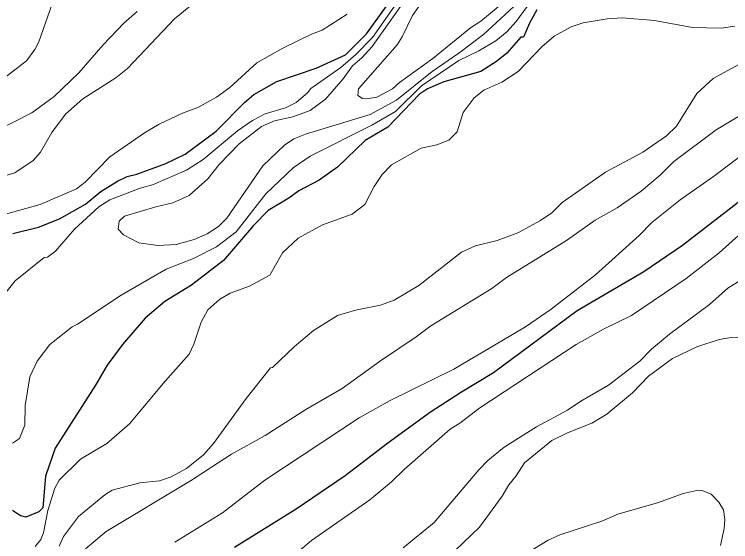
# Model space of a CAD drawing. Extents: x 598.3 to 623.2, y 6902.2 to 6930.1.
# Drawn here: x 618.323 to 619.804, y 6909.639 to 6910.73 of the extents above; entities that cross this region are included whole.
import ezdxf

# ---------------------------------------------------------------- set-up
doc = ezdxf.new("R2010")
doc.units = 0
doc.header["$LTSCALE"] = 0.032
doc.layers.add('1', color=7, linetype='Continuous', lineweight=25)
doc.layers.add('2', color=7, linetype='Continuous', lineweight=13)

msp = doc.modelspace()

# ---------------------------------------------------------------- linework, layer by layer
at = {"layer": '1'}
for points in [[(618.32, 6910.2765), (618.3731, 6910.2894), (618.4162, 6910.3069), (618.4699, 6910.3372), (618.5018, 6910.3631), (618.5361, 6910.3843), (618.5564, 6910.3939), (618.5766, 6910.3988), (618.6364, 6910.4208), (618.6765, 6910.4407), (618.7404, 6910.4882), (618.7987, 6910.5474), (618.8183, 6910.5638), (618.8659, 6910.5904), (618.9473, 6910.6183), (619.0076, 6910.6461), (619.0512, 6910.6891), (619.1122, 6910.775)], [(619.4032, 6910.7389), (619.3879, 6910.7112), (619.3755, 6910.6825), (619.3703, 6910.6825), (619.341, 6910.6494), (619.32, 6910.6317), (619.2873, 6910.611), (619.2113, 6910.5901), (619.1772, 6910.5753), (619.161, 6910.5648), (619.0952, 6910.4964), (619.0486, 6910.4688), (618.9911, 6910.4134), (618.9535, 6910.3865), (618.9114, 6910.3647), (618.8907, 6910.3495), (618.8481, 6910.324), (618.8172, 6910.2932), (618.7558, 6910.2204), (618.6891, 6910.1698), (618.634, 6910.136), (618.5934, 6910.101), (618.5465, 6910.0468), (618.515, 6910.0039), (618.4912, 6909.963), (618.4078, 6909.8327), (618.3878, 6909.7749), (618.3823, 6909.7089), (618.3737, 6909.7009), (618.3466, 6909.6898), (618.3357, 6909.6923), (618.3194, 6909.7038)], [(619.9558, 6910.4458), (619.7044, 6910.2513), (619.6246, 6910.1971), (619.4867, 6910.1163), (619.3139, 6909.9885), (619.2472, 6909.9485), (619.1837, 6909.9067), (619.0949, 6909.843), (619.0067, 6909.7752), (618.9059, 6909.7067), (618.7785, 6909.6271)]]:
    msp.add_lwpolyline(points, dxfattribs=at)
at = {"layer": '2'}
for points in [[(619.4007, 6910.7876), (619.2929, 6910.6878), (619.2422, 6910.6492), (619.1866, 6910.6115), (619.1133, 6910.5521), (619.0586, 6910.5224), (618.9247, 6910.4816), (618.9012, 6910.472), (618.8818, 6910.459), (618.8371, 6910.416), (618.7623, 6910.3078), (618.7452, 6910.2906), (618.7218, 6910.2755), (618.695, 6910.264), (618.6576, 6910.2538), (618.6197, 6910.2514), (618.5806, 6910.2573), (618.549, 6910.2739), (618.5375, 6910.2856), (618.5399, 6910.302), (618.5507, 6910.3121), (618.6153, 6910.3315), (618.6511, 6910.3397), (618.6846, 6910.3548), (618.7234, 6910.3896), (618.7462, 6910.419), (618.7882, 6910.4616), (618.8343, 6910.4976), (618.8606, 6910.5093), (618.899, 6910.5173), (618.9344, 6910.5308), (618.966, 6910.5539), (619.003, 6910.5961), (619.0219, 6910.6228), (619.0415, 6910.6397), (619.0626, 6910.6632), (619.1296, 6910.7576)], [(619.1673, 6910.7573), (619.146, 6910.7271), (619.1251, 6910.6829), (619.1145, 6910.6664), (619.0344, 6910.5757), (619.0334, 6910.5616), (619.0426, 6910.5558), (619.0514, 6910.555), (619.0727, 6910.5585), (619.1045, 6910.5758), (619.1194, 6910.5889), (619.1879, 6910.6379), (619.2661, 6910.7014), (619.2874, 6910.7157), (619.3588, 6910.7757)], [(619.1223, 6910.766), (619.0634, 6910.6819), (619.0288, 6910.6464), (618.998, 6910.6193), (618.9357, 6910.5765), (618.9291, 6910.5669), (618.9055, 6910.5473), (618.8835, 6910.5364), (618.8418, 6910.5241), (618.8157, 6910.5102), (618.7842, 6910.4889), (618.7133, 6910.4296), (618.6789, 6910.407), (618.6085, 6910.3767), (618.5831, 6910.3704), (618.5203, 6910.3463), (618.4977, 6910.3316), (618.4476, 6910.2853), (618.4084, 6910.2397), (618.392, 6910.2273), (618.3845, 6910.2265), (618.325, 6910.1782), (618.2832, 6910.1275)], [(618.4015, 6910.7511), (618.3738, 6910.6729), (618.3657, 6910.6567), (618.3484, 6910.6331), (618.2932, 6910.5915)], [(618.7026, 6910.7599), (618.6544, 6910.7205), (618.5571, 6910.6174), (618.5332, 6910.5985), (618.4648, 6910.5551), (618.4286, 6910.5229), (618.4008, 6910.4852), (618.3775, 6910.4443)], [(618.6932, 6910.2247), (618.7407, 6910.2487), (618.7815, 6910.2801), (618.8427, 6910.3582), (618.8993, 6910.4122), (618.9347, 6910.4366), (619.0618, 6910.5005), (619.1112, 6910.5286), (619.1647, 6910.582), (619.242, 6910.6343), (619.2836, 6910.6543), (619.3185, 6910.6749), (619.3415, 6910.6935), (619.3604, 6910.7144), (619.3834, 6910.7459)], [(618.2867, 6910.4894), (618.3592, 6910.5256), (618.4052, 6910.5593), (618.4565, 6910.6083), (618.5068, 6910.6668), (618.5496, 6910.7112), (618.5773, 6910.7356)], [(618.3003, 6910.315), (618.3762, 6910.336), (618.4514, 6910.3686), (618.4697, 6910.3826), (618.5207, 6910.4347), (618.5924, 6910.4846), (618.6222, 6910.5026), (618.6708, 6910.5253), (618.7021, 6910.5369), (618.7412, 6910.558), (618.7686, 6910.578), (618.8241, 6910.6293), (618.8782, 6910.6593), (618.9373, 6910.6885), (618.9597, 6910.6968), (619.011, 6910.7298)], [(619.8123, 6910.7052), (619.7844, 6910.7007), (619.7253, 6910.7023), (619.6462, 6910.7169), (619.5796, 6910.7224), (619.5483, 6910.7201), (619.4991, 6910.7119), (619.4743, 6910.7036), (619.4388, 6910.6841), (619.4143, 6910.6628), (619.3647, 6910.6116), (619.3308, 6910.5894), (619.2933, 6910.5726), (619.2738, 6910.5571), (619.2511, 6910.5268), (619.2384, 6910.4869), (619.2212, 6910.4695), (619.1967, 6910.4595), (619.1643, 6910.453)], [(618.4159, 6909.63), (618.4249, 6909.6499), (618.4558, 6909.6914), (618.5104, 6909.7361), (618.5253, 6909.7454), (618.5823, 6909.7607), (618.623, 6909.7652), (618.6457, 6909.7728), (618.6788, 6909.7903), (618.7139, 6909.8191), (618.7345, 6909.8422), (618.8023, 6909.935), (618.8529, 6909.9984), (618.8567, 6909.9992), (618.9022, 6910.0429), (618.9414, 6910.0757), (618.9909, 6910.1068), (619.0283, 6910.1179), (619.0801, 6910.1284), (619.1084, 6910.1386), (619.1596, 6910.1691), (619.2475, 6910.2381), (619.2767, 6910.2509), (619.3213, 6910.2619), (619.3642, 6910.2778), (619.411, 6910.3036), (619.4339, 6910.319), (619.4557, 6910.3406), (619.5452, 6910.4035), (619.6225, 6910.4445), (619.6712, 6910.4784), (619.6919, 6910.4985), (619.734, 6910.5656), (619.7677, 6910.5969), (619.8273, 6910.6291)], [(619.8397, 6910.5301), (619.7737, 6910.4908), (619.6866, 6910.425), (619.6586, 6910.3978), (619.6186, 6910.3642), (619.569, 6910.3292), (619.5237, 6910.3041), (619.4646, 6910.2616), (619.3403, 6910.1856), (619.31, 6910.1628), (619.184, 6910.0856), (619.1541, 6910.0626), (619.0798, 6910.0133), (619.0005, 6909.9559), (618.9258, 6909.9128), (618.8416, 6909.8586), (618.772, 6909.8198), (618.6872, 6909.7648), (618.5127, 6909.66), (618.4699, 6909.6244)], [(619.1643, 6910.453), (619.1027, 6910.4183), (619.0834, 6910.3984), (619.067, 6910.3738), (619.0478, 6910.3361), (619.0212, 6910.3161), (618.9602, 6910.2943), (618.9098, 6910.2667), (618.8776, 6910.2361), (618.8512, 6910.1905), (618.8089, 6910.1677), (618.7695, 6910.1529), (618.7479, 6910.1404), (618.7231, 6910.1186), (618.7094, 6910.0928), (618.6941, 6910.0476), (618.6847, 6910.0272), (618.6346, 6909.9712), (618.5615, 6909.8829), (618.5146, 6909.8424), (618.4598, 6909.8101), (618.4157, 6909.7663), (618.407, 6909.7501), (618.3925, 6909.7038), (618.3837, 6909.6575), (618.3779, 6909.6434), (618.3662, 6909.6292)], [(618.6551, 6909.6382), (618.7536, 6909.6987), (618.8408, 6909.7663), (619.0359, 6909.8951), (619.1, 6909.9308), (619.2318, 6909.9962), (619.3801, 6910.0835), (619.4329, 6910.1199), (619.5244, 6910.1908), (619.6149, 6910.2724), (619.6408, 6910.299), (619.6996, 6910.3463), (619.7683, 6910.3943), (619.847, 6910.4536)], [(618.3775, 6910.4443), (618.3622, 6910.4275), (618.3243, 6910.4019), (618.2348, 6910.3752)], [(619.8671, 6910.314), (619.7804, 6910.2365), (619.7118, 6910.1832), (619.5988, 6910.1069), (619.541, 6910.0788), (619.4843, 6910.0472), (619.2852, 6909.9161), (619.2441, 6909.8844), (619.2239, 6909.8717), (619.1289, 6909.7887), (619.1031, 6909.7631), (619.0578, 6909.7257), (618.9371, 6909.6416), (618.8568, 6909.5734)], [(618.3194, 6909.8431), (618.3336, 6909.8526), (618.3449, 6909.8804), (618.3457, 6909.9209), (618.3552, 6909.9803), (618.3704, 6910.0121), (618.3963, 6910.0469), (618.4425, 6910.0837), (618.4536, 6910.0888), (618.5437, 6910.1492), (618.6372, 6910.2024), (618.6932, 6910.2247)], [(619.8491, 6910.1948), (619.7978, 6910.1632), (619.7602, 6910.1296), (619.6772, 6910.0684), (619.6399, 6910.0374), (619.6159, 6910.0127), (619.5513, 6909.9628), (619.494, 6909.9297), (619.4665, 6909.9112), (619.4023, 6909.8766), (619.3356, 6909.8344), (619.3022, 6909.8067), (619.2831, 6909.7876), (619.1913, 6909.6789), (619.1268, 6909.6264)], [(619.734, 6910.0419), (619.7802, 6910.0569), (619.8005, 6910.0604), (619.8543, 6910.0635)], [(619.2001, 6909.588), (619.285, 6909.669), (619.3317, 6909.7331), (619.3452, 6909.7566), (619.3605, 6909.775), (619.3776, 6909.8019), (619.4342, 6909.8481), (619.4666, 6909.8643), (619.5167, 6909.8845), (619.5479, 6909.9031), (619.6013, 6909.9472), (619.6341, 6909.9816), (619.6835, 6910.0181), (619.734, 6910.0419)], [(619.7826, 6909.6312), (619.7905, 6909.6661), (619.7921, 6909.685), (619.7888, 6909.7053), (619.7794, 6909.7209), (619.7638, 6909.7373), (619.7448, 6909.7447), (619.7304, 6909.7446), (619.7054, 6909.7387), (619.6548, 6909.7204), (619.5707, 6909.6961), (619.5378, 6909.6813), (619.4506, 6909.6531), (619.4268, 6909.6421), (619.3668, 6909.6058)]]:
    msp.add_lwpolyline(points, dxfattribs=at)

doc.saveas('drawing.dxf')
